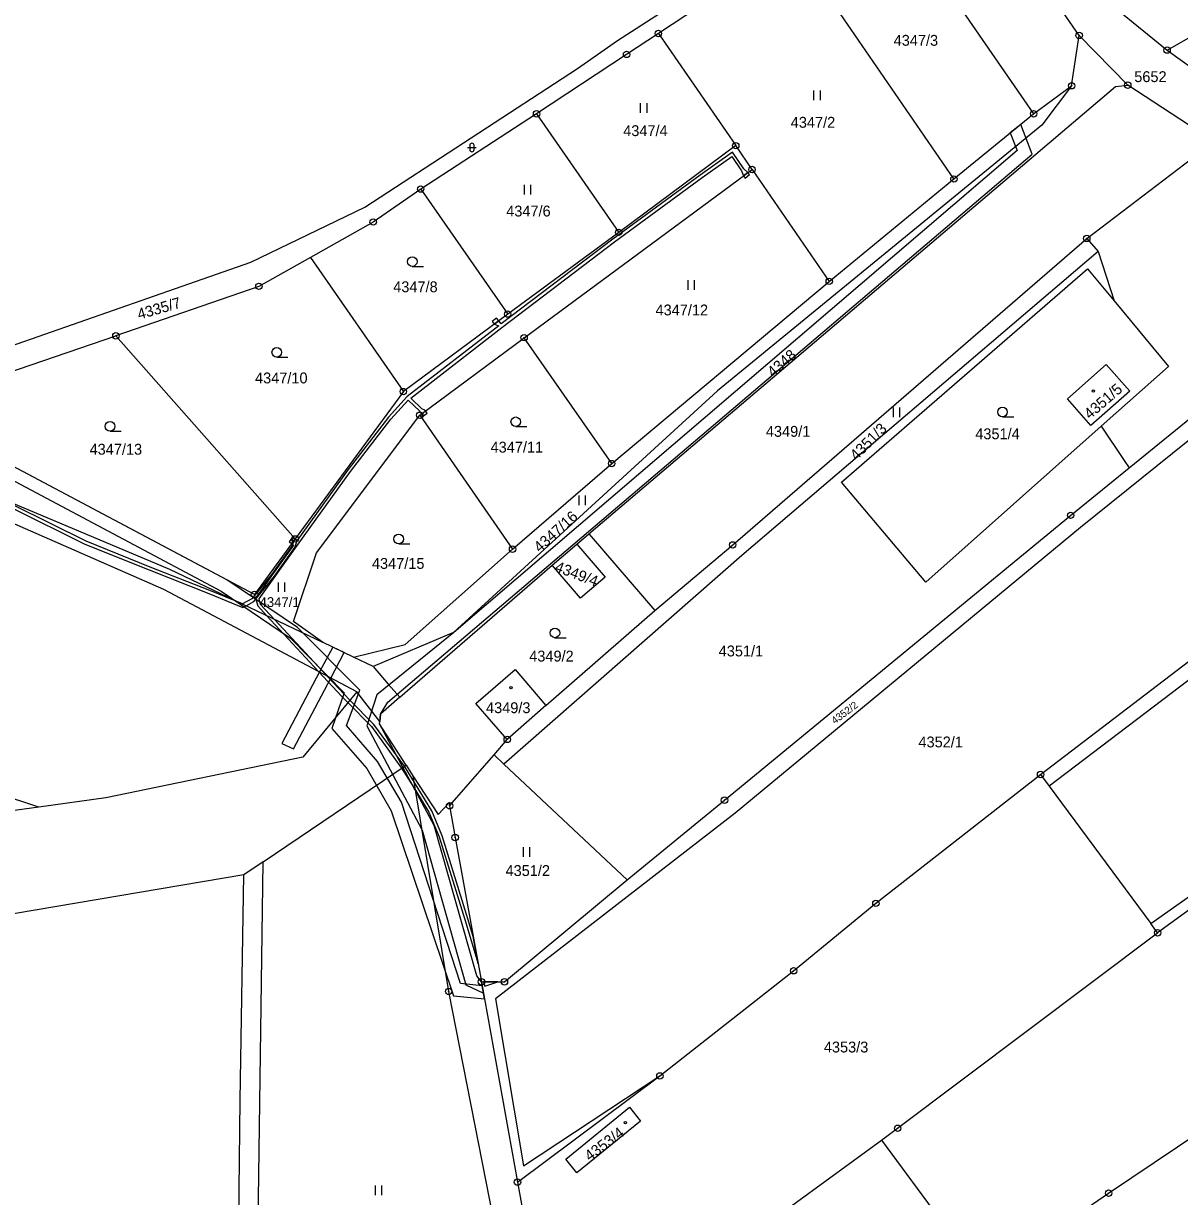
# Model space of a CAD drawing. Extents: x -644096 to -634268, y -1141430 to -1133463.
# Drawn here: x -639599.6 to -639418.7, y -1136988.4 to -1136804.8 of the extents above; entities that cross this region are included whole.
import ezdxf

# ---------------------------------------------------------------- set-up
doc = ezdxf.new("R2010")
doc.units = 0
for name, color, linetype in [('_CIVIL_CONSTRUCTION', 7, 'Continuous'), ('B_Hranice _3D', 7, 'Continuous'), ('M_Svah_Zarez', 7, 'Continuous'), ('spodek_zarez', 7, 'Continuous'), ('svrsek_osa_sjezdy', 7, 'Continuous'), ('svrsek_osa_terminal_VRT', 7, 'Continuous'), ('svrsek_osa_VRT', 7, 'Continuous'), ('terminal_VRT', 7, 'Continuous')]:
    doc.layers.add(name, color=color, linetype=linetype)

msp = doc.modelspace()

# ---------------------------------------------------------------- linework, layer by layer
at = {"layer": '_CIVIL_CONSTRUCTION'}
for centre, radius in [((-639500.28, -1136806.36), 0.5), ((-639500.28, -1136806.36), 0.0303), ((-639434.45, -1136806.66), 0.5), ((-639434.45, -1136806.66), 0.0303), ((-639420.69, -1136808.96), 0.5), ((-639505.25, -1136809.64), 0.5), ((-639505.25, -1136809.64), 0.0303), ((-639420.69, -1136808.96), 0.0303), ((-639435.63, -1136814.54), 0.5), ((-639426.85, -1136814.45), 0.5), ((-639435.63, -1136814.54), 0.0303), ((-639426.85, -1136814.45), 0.0303), ((-639519.34, -1136818.93), 0.5), ((-639519.34, -1136818.93), 0.0303), ((-639441.57, -1136818.93), 0.5), ((-639441.57, -1136818.93), 0.0303), ((-639488.17, -1136823.91), 0.5), ((-639488.17, -1136823.91), 0.0303), ((-639485.63, -1136827.65), 0.5), ((-639485.63, -1136827.65), 0.0303), ((-639454.04, -1136829.13), 0.5), ((-639537.46, -1136830.71), 0.5), ((-639537.46, -1136830.71), 0.0303), ((-639454.04, -1136829.13), 0.0303), ((-639544.9, -1136835.87), 0.5), ((-639544.9, -1136835.87), 0.0303), ((-639506.48, -1136837.48), 0.5), ((-639506.48, -1136837.48), 0.0303), ((-639433.26, -1136838.44), 0.5), ((-639433.26, -1136838.44), 0.0303), ((-639562.77, -1136845.94), 0.5), ((-639473.55, -1136845.15), 0.5), ((-639473.55, -1136845.15), 0.0303), ((-639562.77, -1136845.94), 0.0303), ((-639523.85, -1136850.28), 0.5), ((-639523.85, -1136850.28), 0.0303), ((-639585.15, -1136853.68), 0.5), ((-639585.15, -1136853.68), 0.0303), ((-639521.28, -1136853.97), 0.5), ((-639521.28, -1136853.97), 0.0303), ((-639540.17, -1136862.4), 0.5), ((-639540.17, -1136862.4), 0.0303), ((-639537.61, -1136866.1), 0.5), ((-639537.61, -1136866.1), 0.0303), ((-639507.58, -1136873.67), 0.5), ((-639507.58, -1136873.67), 0.0303), ((-639435.78, -1136881.78), 0.5), ((-639435.78, -1136881.78), 0.0303), ((-639557.09, -1136885.46), 0.5), ((-639557.09, -1136885.46), 0.0303), ((-639488.65, -1136886.4), 0.5), ((-639523.09, -1136887.07), 0.5), ((-639523.09, -1136887.07), 0.0303), ((-639488.65, -1136886.4), 0.0303), ((-639563.46, -1136894.14), 0.5), ((-639563.46, -1136894.14), 0.0303), ((-639523.92, -1136916.85), 0.5), ((-639523.92, -1136916.85), 0.0303), ((-639440.49, -1136922.33), 0.5), ((-639440.49, -1136922.33), 0.0303), ((-639489.93, -1136926.35), 0.5), ((-639489.93, -1136926.35), 0.0303), ((-639532.94, -1136927.23), 0.5), ((-639532.94, -1136927.23), 0.0303), ((-639532.07, -1136932.19), 0.5), ((-639532.07, -1136932.19), 0.0303), ((-639466.25, -1136942.49), 0.5), ((-639466.25, -1136942.49), 0.0303), ((-639422.17, -1136947.11), 0.5), ((-639422.17, -1136947.11), 0.0303), ((-639479.12, -1136953.05), 0.5), ((-639479.12, -1136953.05), 0.0303), ((-639527.96, -1136954.78), 0.5), ((-639527.96, -1136954.78), 0.0303), ((-639524.36, -1136954.78), 0.5), ((-639524.36, -1136954.78), 0.0303), ((-639533.09, -1136956.28), 0.5), ((-639533.09, -1136956.28), 0.0303), ((-639500.04, -1136969.51), 0.5), ((-639500.04, -1136969.51), 0.0303), ((-639462.85, -1136977.7), 0.5), ((-639462.85, -1136977.7), 0.0303), ((-639522.32, -1136986.12), 0.5), ((-639522.32, -1136986.12), 0.0303), ((-639429.84, -1136987.86), 0.5), ((-639429.84, -1136987.86), 0.0303)]:
    msp.add_circle(centre, radius, dxfattribs=at)
at = {"layer": 'B_Hranice _3D'}
for points in [[(-639528.7, -1136953.85), (-639535.37, -1136930.3), (-639543.92, -1136914.42), (-639543.88, -1136914.04), (-639543.77, -1136912.87), (-639542.59, -1136911.02), (-639441.78, -1136825.25), (-639443.59, -1136820.58), (-639445.22, -1136821.91), (-639444.16, -1136824.65), (-639532.29, -1136900.1), (-639544.31, -1136909.86), (-639545.91, -1136914.74), (-639537.23, -1136931.06), (-639530.38, -1136955.23), (-639527.64, -1136956.54), (-639527.96, -1136954.78)], [(-639488.68, -1136824.92), (-639493.72, -1136828.52), (-639507.42, -1136838.56), (-639524.87, -1136851.82), (-639525.26, -1136851.33), (-639525.98, -1136851.87), (-639525.26, -1136852.13), (-639539.58, -1136863.19), (-639542.52, -1136866.42), (-639548.82, -1136874.62), (-639556.86, -1136885.74), (-639557.09, -1136885.46), (-639557.64, -1136886.2), (-639557.35, -1136886.42), (-639563.28, -1136894.74), (-639562.96, -1136895.96), (-639561.57, -1136897.46), (-639553.43, -1136906.21), (-639549.8, -1136910.12), (-639548.86, -1136911.07), (-639545.17, -1136914.81), (-639540.44, -1136921.33), (-639538.29, -1136924.81), (-639536.17, -1136928.24), (-639534.57, -1136932.11), (-639530.58, -1136945.04), (-639528.47, -1136951.99), (-639529.25, -1136947.71), (-639530.1, -1136944.9), (-639534.09, -1136931.95), (-639535.73, -1136928.02), (-639540.02, -1136921.05), (-639544.79, -1136914.49), (-639548.55, -1136910.68), (-639549.44, -1136909.78), (-639552.1, -1136906.92), (-639560.34, -1136898.05), (-639562.5, -1136895.72), (-639562.74, -1136894.84), (-639556.64, -1136886.29), (-639548.42, -1136874.92), (-639542.14, -1136866.74), (-639539.4, -1136863.73), (-639537.6, -1136865.49), (-639537.18, -1136866.31), (-639536.46, -1136865.77), (-639536.79, -1136865.33), (-639537.29, -1136865.1), (-639539, -1136863.42), (-639524.76, -1136852.37), (-639507.12, -1136838.96), (-639493.42, -1136828.92), (-639488.8, -1136825.62), (-639487.3, -1136827.84), (-639486.98, -1136828.65), (-639486.27, -1136828.12), (-639486.9, -1136827.53)], [(-639486.27, -1136828.12), (-639486.98, -1136828.65), (-639486.72, -1136829), (-639486.02, -1136828.43)], [(-639526.28, -1136851.41), (-639525.98, -1136851.87), (-639525.26, -1136851.33), (-639525.59, -1136850.9)], [(-639616.68, -1136864.46), (-639618.79, -1136865.17), (-639614.59, -1136869.24), (-639568.68, -1136893.64), (-639557.82, -1136900.99), (-639549.42, -1136909.54), (-639551.34, -1136915.12), (-639545.88, -1136921.4), (-639542.07, -1136928.02), (-639532.35, -1136956.95), (-639527.48, -1136957.46), (-639527.85, -1136955.41), (-639531.26, -1136955.02), (-639540.45, -1136926.65), (-639544.2, -1136920.3), (-639549.06, -1136914.69), (-639547, -1136909.15), (-639556.72, -1136899.31), (-639567.77, -1136891.85), (-639613.2, -1136867.74)], [(-639557.51, -1136885.21), (-639558.03, -1136885.91), (-639557.64, -1136886.2), (-639557.09, -1136885.46)], [(-639557.69, -1136885.68), (-639557.41, -1136885.89), (-639557.11, -1136885.49), (-639557.39, -1136885.28)], [(-639549.46, -1136903.26), (-639551.21, -1136902.41), (-639553.28, -1136906.29), (-639559.16, -1136917.46), (-639557.38, -1136918.33), (-639551.51, -1136907.23)], [(-639525.38, -1136954.78), (-639527.1, -1136954.78), (-639527.62, -1136954.78), (-639527.41, -1136955.48)]]:
    msp.add_lwpolyline(points, close=True, dxfattribs=at)
msp.add_lwpolyline([(-639601.31, -1136880.66), (-639590.01, -1136886.27), (-639579.95, -1136890.32), (-639570.63, -1136893.99), (-639565.3, -1136896.21), (-639564.78, -1136895.92), (-639563.54, -1136895.24), (-639560.33, -1136891.3), (-639557.16, -1136886.83), (-639556.8, -1136885.73), (-639557.11, -1136885.49), (-639557.41, -1136885.89), (-639557.38, -1136885.91), (-639557.62, -1136886.61), (-639560.73, -1136891), (-639563.86, -1136894.84), (-639565.36, -1136895.64), (-639570.45, -1136893.53), (-639579.77, -1136889.86), (-639589.81, -1136885.81), (-639601.07, -1136880.22)], dxfattribs=at)
at = {"layer": 'M_Svah_Zarez'}
for centre in [(-639432.23, -1136862.33), (-639523.33, -1136908.74), (-639505.44, -1136976.82)]:
    msp.add_circle(centre, 0.175, dxfattribs=at)
at = {"layer": 'spodek_zarez'}
msp.add_circle((-638683.07, -1137056.85), 1378.08, dxfattribs=at)
at = {"layer": 'svrsek_osa_sjezdy'}
for p, q in [((-639475.94, -1136816.77), (-639475.94, -1136815.27)), ((-639474.94, -1136816.77), (-639474.94, -1136815.27)), ((-639503.05, -1136818.77), (-639503.05, -1136817.27)), ((-639502.05, -1136818.77), (-639502.05, -1136817.27)), ((-639530.12, -1136824.19), (-639528.78, -1136824.19)), ((-639529.79, -1136823.85), (-639529.79, -1136824.53)), ((-639529.11, -1136824.53), (-639529.11, -1136823.85)), ((-639521.23, -1136831.57), (-639521.23, -1136830.07)), ((-639520.23, -1136831.57), (-639520.23, -1136830.07)), ((-639538.78, -1136842.81), (-639537.03, -1136842.81)), ((-639495.62, -1136846.49), (-639495.62, -1136844.99)), ((-639494.62, -1136846.49), (-639494.62, -1136844.99)), ((-639559.98, -1136857.01), (-639558.23, -1136857.01)), ((-639463.51, -1136866.41), (-639463.51, -1136864.91)), ((-639462.51, -1136866.41), (-639462.51, -1136864.91)), ((-639446.44, -1136866.35), (-639444.69, -1136866.35)), ((-639586.06, -1136868.6), (-639584.31, -1136868.6)), ((-639522.59, -1136867.88), (-639520.84, -1136867.88)), ((-639512.67, -1136880.18), (-639512.67, -1136878.68)), ((-639511.67, -1136880.18), (-639511.67, -1136878.68)), ((-639540.9, -1136886.23), (-639539.15, -1136886.23)), ((-639559.7, -1136893.77), (-639559.7, -1136892.27)), ((-639558.7, -1136893.77), (-639558.7, -1136892.27)), ((-639516.46, -1136900.92), (-639514.71, -1136900.92)), ((-639521.4, -1136935.21), (-639521.4, -1136933.71)), ((-639520.4, -1136935.21), (-639520.4, -1136933.71)), ((-639544.53, -1136988.18), (-639544.53, -1136986.68)), ((-639543.53, -1136988.18), (-639543.53, -1136986.68))]:
    msp.add_line(p, q, dxfattribs=at)
for centre in [(-639538.78, -1136842.06), (-639559.98, -1136856.26), (-639446.44, -1136865.6), (-639586.06, -1136867.85), (-639522.59, -1136867.13), (-639540.9, -1136885.48), (-639516.46, -1136900.17)]:
    msp.add_circle(centre, 0.75, dxfattribs=at)
for centre, start, end in [((-639529.45, -1136823.86), 0, 180), ((-639529.45, -1136824.53), 180, 359.9879)]:
    msp.add_arc(centre, 0.335, start, end, dxfattribs=at)
at = {"layer": 'svrsek_osa_terminal_VRT'}
msp.add_arc((-642050.26, -1145189.6), 8802.25, 41.413152, 75.317049, dxfattribs=at)
at = {"layer": 'terminal_VRT'}
for p, q in [((-639465.91, -1136783.66), (-639441.57, -1136818.93)), ((-639479.22, -1136792.45), (-639500.28, -1136806.36)), ((-639454.04, -1136829.13), (-639479.22, -1136792.45)), ((-639500.28, -1136806.36), (-639488.17, -1136823.91)), ((-639435.63, -1136814.54), (-639434.45, -1136806.66)), ((-639426.85, -1136814.45), (-639434.45, -1136806.66)), ((-639420.69, -1136808.96), (-639416.6, -1136811.91)), ((-639441.57, -1136818.93), (-639435.63, -1136814.54)), ((-639413.35, -1136823.26), (-639426.85, -1136814.45)), ((-639519.34, -1136818.93), (-639537.46, -1136830.71)), ((-639519.34, -1136818.93), (-639506.48, -1136837.48)), ((-639454.04, -1136829.13), (-639441.57, -1136818.93)), ((-639433.26, -1136838.44), (-639413.35, -1136823.26)), ((-639488.17, -1136823.91), (-639506.48, -1136837.48)), ((-639485.63, -1136827.65), (-639488.17, -1136823.91)), ((-639521.28, -1136853.97), (-639485.63, -1136827.65)), ((-639485.63, -1136827.65), (-639473.55, -1136845.15)), ((-639537.46, -1136830.71), (-639523.85, -1136850.28)), ((-639473.55, -1136845.15), (-639454.04, -1136829.13)), ((-639506.48, -1136837.48), (-639523.85, -1136850.28)), ((-639433.26, -1136838.44), (-639431.5, -1136840.48)), ((-639554.71, -1136841.4), (-639540.17, -1136862.4)), ((-639431.5, -1136840.48), (-639428.98, -1136848.21)), ((-639426.64, -1136874.34), (-639386.23, -1136841.47)), ((-639507.58, -1136873.67), (-639473.55, -1136845.15)), ((-639523.85, -1136850.28), (-639540.17, -1136862.4)), ((-639585.15, -1136853.68), (-639557.09, -1136885.46)), ((-639537.61, -1136866.1), (-639521.28, -1136853.97)), ((-639507.58, -1136873.67), (-639521.28, -1136853.97)), ((-639540.17, -1136862.4), (-639557.09, -1136885.46)), ((-639537.61, -1136866.1), (-639523.09, -1136887.07)), ((-639366.86, -1136869.06), (-639439.12, -1136924.18)), ((-639523.09, -1136887.07), (-639507.58, -1136873.67)), ((-639513.06, -1136886.3), (-639511.15, -1136884.68)), ((-639516.87, -1136889.58), (-639513.06, -1136886.3)), ((-639540.71, -1136910.22), (-639516.87, -1136889.58)), ((-639597.21, -1136927.43), (-639693.53, -1136895.71)), ((-639517.91, -1136911.52), (-639500.82, -1136896.64)), ((-639547.95, -1136903.98), (-639552.84, -1136901.63)), ((-639544.89, -1136905.44), (-639547.95, -1136903.98)), ((-639543.88, -1136914.04), (-639547.47, -1136909.37)), ((-639517.91, -1136911.52), (-639523.92, -1136916.85)), ((-639525.99, -1136919.23), (-639523.92, -1136916.85)), ((-639532.94, -1136927.23), (-639525.99, -1136919.23)), ((-639524.43, -1136920.7), (-639525.99, -1136919.23)), ((-639524.43, -1136920.7), (-639505.14, -1136938.84)), ((-639562.08, -1136935.98), (-639539.74, -1136920.86)), ((-639539.74, -1136920.86), (-639538.67, -1136922.52)), ((-639440.49, -1136922.33), (-639439.12, -1136924.18)), ((-639439.12, -1136924.18), (-639423.24, -1136945.65)), ((-639562.08, -1136935.98), (-639565.12, -1136938.03)), ((-639563.09, -1137006.12), (-639562.08, -1136935.98)), ((-639422.17, -1136947.11), (-639423.24, -1136945.65)), ((-639522.32, -1136986.12), (-639500.04, -1136969.51)), ((-639516.73, -1137017.01), (-639465.38, -1136979.54)), ((-639465.38, -1136979.54), (-639449.36, -1137001.25))]:
    msp.add_line(p, q, dxfattribs=at)
for points in [[(-639605.68, -1136857.08), (-639601.62, -1136855.32), (-639564.06, -1136842.14), (-639546.22, -1136833.52), (-639512.92, -1136811.84), (-639506.69, -1136807.47), (-639467.06, -1136781.91), (-639456.2, -1136773.28), (-639436.72, -1136751.76), (-639429.92, -1136738.61), (-639423.25, -1136734.34)], [(-639434.45, -1136806.66), (-639441.46, -1136796.52), (-639443.13, -1136786.75), (-639434.02, -1136754.45)], [(-639420.69, -1136808.96), (-639394.88, -1136794.19), (-639372.34, -1136786.86), (-639354.92, -1136781.33)], [(-639439.53, -1136787.46), (-639432.72, -1136799.11), (-639420.69, -1136808.96)], [(-639500.28, -1136806.36), (-639505.25, -1136809.64), (-639519.34, -1136818.93)], [(-639435.63, -1136814.54), (-639440.27, -1136820.69), (-639491.05, -1136862.27), (-639532.31, -1136900.09), (-639544.89, -1136905.44)], [(-639511.15, -1136884.68), (-639428.76, -1136814.64), (-639426.85, -1136814.45)], [(-639537.46, -1136830.71), (-639544.9, -1136835.87), (-639554.71, -1136841.4)], [(-639500.82, -1136896.64), (-639488.65, -1136886.4), (-639433.26, -1136838.44)], [(-639554.71, -1136841.4), (-639562.77, -1136845.94), (-639585.15, -1136853.68)], [(-639431.5, -1136840.48), (-639487.21, -1136888.06), (-639524.43, -1136920.7)], [(-639430.99, -1136867.84), (-639458.42, -1136892.22), (-639471.63, -1136876.6), (-639433.17, -1136843.17), (-639428.98, -1136848.21)], [(-639367.58, -1136867.4), (-639377.9, -1136849.42), (-639383.51, -1136845.65), (-639386.26, -1136845.08), (-639434.22, -1136883.67), (-639488.25, -1136928.4)], [(-639428.98, -1136848.21), (-639420.46, -1136858.48), (-639430.99, -1136867.84)], [(-639603.2, -1136859.88), (-639600.4, -1136858.91), (-639585.15, -1136853.68)], [(-639426.54, -1136862.36), (-639432.61, -1136867.73), (-639436.3, -1136863.52), (-639430.22, -1136858.16), (-639426.54, -1136862.36)], [(-639557.09, -1136885.46), (-639563.46, -1136894.14), (-639613.2, -1136867.74), (-639616.68, -1136864.46)], [(-639547.47, -1136909.37), (-639577.66, -1136893.38), (-639604.43, -1136881.64), (-639625.92, -1136867.53)], [(-639621.43, -1136866.07), (-639602.86, -1136879.17), (-639576.78, -1136890.18), (-639552.84, -1136901.63)], [(-639552.84, -1136901.63), (-639557.36, -1136898.38), (-639553.74, -1136887.66), (-639537.61, -1136866.1)], [(-639440.49, -1136922.33), (-639392.2, -1136885.47), (-639367.58, -1136867.4)], [(-639430.99, -1136867.84), (-639427.42, -1136873.18), (-639426.64, -1136874.34)], [(-639505.14, -1136938.84), (-639489.93, -1136926.35), (-639435.78, -1136881.78), (-639426.64, -1136874.34)], [(-639511.15, -1136884.68), (-639510.8, -1136885.09), (-639500.82, -1136896.64)], [(-639547.95, -1136903.98), (-639539.87, -1136901.98), (-639523.09, -1136887.07)], [(-639513.06, -1136886.3), (-639508.62, -1136891.45), (-639512.45, -1136894.71), (-639516.87, -1136889.58)], [(-639423.24, -1136945.65), (-639381.15, -1136915.9), (-639355.81, -1136894.55)], [(-639354.46, -1136897.65), (-639380.46, -1136916.86), (-639422.17, -1136947.11)], [(-639544.89, -1136905.44), (-639542.55, -1136908.22), (-639540.71, -1136910.22)], [(-639523.92, -1136916.85), (-639528.86, -1136911.22), (-639522.67, -1136905.92), (-639517.91, -1136911.52)], [(-639547.47, -1136909.37), (-639555.9, -1136919.64), (-639586.74, -1136926), (-639597.21, -1136927.43)], [(-639540.71, -1136910.22), (-639543.77, -1136912.87), (-639543.88, -1136914.04)], [(-639539.74, -1136920.86), (-639543.92, -1136914.42), (-639543.88, -1136914.04)], [(-639538.67, -1136922.52), (-639534.72, -1136928.6), (-639533.03, -1136926.76), (-639532.94, -1136927.23)], [(-639538.67, -1136922.52), (-639533.09, -1136956.28), (-639526.14, -1136991.89), (-639518.21, -1137035.24), (-639515.71, -1137044.76)], [(-639500.04, -1136969.51), (-639479.12, -1136953.05), (-639466.25, -1136942.49), (-639440.49, -1136922.33)], [(-639597.21, -1136927.43), (-639645.01, -1136933.97), (-639690.2, -1136943.76), (-639731.12, -1136955.33)], [(-639532.94, -1136927.23), (-639532.07, -1136932.19), (-639527.96, -1136954.78)], [(-639488.25, -1136928.4), (-639525.78, -1136957.43), (-639521.38, -1136983.56), (-639500.04, -1136969.51)], [(-639565.12, -1136938.03), (-639617.52, -1136946.91), (-639638.78, -1136950.79), (-639662.49, -1136956.13), (-639667, -1136965.79)], [(-639566.09, -1137006.09), (-639565.72, -1136973.28), (-639565.12, -1136938.03)], [(-639527.96, -1136954.78), (-639524.36, -1136954.78), (-639505.14, -1136938.84)], [(-639465.38, -1136979.54), (-639462.85, -1136977.7), (-639422.17, -1136947.11)], [(-639527.96, -1136954.78), (-639527.85, -1136955.41), (-639527.48, -1136957.46), (-639522.32, -1136986.12)], [(-639504.81, -1136974.42), (-639503.05, -1136976.6), (-639513.04, -1136984.67), (-639514.77, -1136982.53), (-639504.81, -1136974.42)], [(-639449.36, -1137001.25), (-639429.84, -1136987.86), (-639411.91, -1136975.79)], [(-639522.32, -1136986.12), (-639517.23, -1137014.21), (-639516.73, -1137017.01)]]:
    msp.add_lwpolyline(points, dxfattribs=at)

# ---------------------------------------------------------------- texts
at = {"layer": 'svrsek_osa_VRT'}
for s, height, p in [('4347/3', 1.7, (-639463.47, -1136808.28)), ('5652', 1.7, (-639425.83, -1136813.97)), ('4347/2', 1.7, (-639479.57, -1136821.11)), ('4347/4', 1.7, (-639505.78, -1136822.42)), ('4347/6', 1.7, (-639524.08, -1136835)), ('4347/8', 1.7, (-639541.76, -1136846.85)), ('4347/12', 1.7, (-639500.72, -1136850.48)), ('4347/10', 1.7, (-639563.38, -1136861.12)), ('4349/1', 1.7, (-639483.46, -1136869.48)), ('4351/4', 1.7, (-639450.7, -1136869.86)), ('4347/13', 1.7, (-639589.26, -1136872.28)), ('4347/11', 1.7, (-639526.53, -1136871.95)), ('4347/15', 1.7, (-639545.09, -1136890.15)), ('4347/1', 1.535, (-639562.67, -1136896.12)), ('4351/1', 1.7, (-639490.84, -1136903.85)), ('4349/2', 1.7, (-639520.48, -1136904.65)), ('4349/3', 1.7, (-639527.24, -1136912.73)), ('4352/1', 1.7, (-639459.59, -1136918.09)), ('4351/2', 1.7, (-639524.19, -1136938.22)), ('4353/3', 1.7, (-639474.39, -1136965.84))]:
    msp.add_text(s, height=height, dxfattribs=at).set_placement(p)
for s, height, rotation, p in [('4335/7', 1.7, 16, (-639581.51, -1136851.15)), ('4348', 1.7, 41, (-639482.35, -1136860.25)), ('4351/5', 1.7, 41, (-639432.78, -1136866.83)), ('4351/3', 1.7, 45, (-639469.31, -1136873.28)), ('4347/16', 1.7, 42, (-639518.84, -1136887.68)), ('4349/4', 1.7, 339, (-639516.61, -1136890.47)), ('4352/2', 1.14, 37, (-639472.67, -1136914.51)), ('4353/4', 1.7, 37, (-639511.02, -1136982.93))]:
    msp.add_text(s, height=height, rotation=rotation, dxfattribs=at).set_placement(p)

doc.saveas('drawing.dxf')
